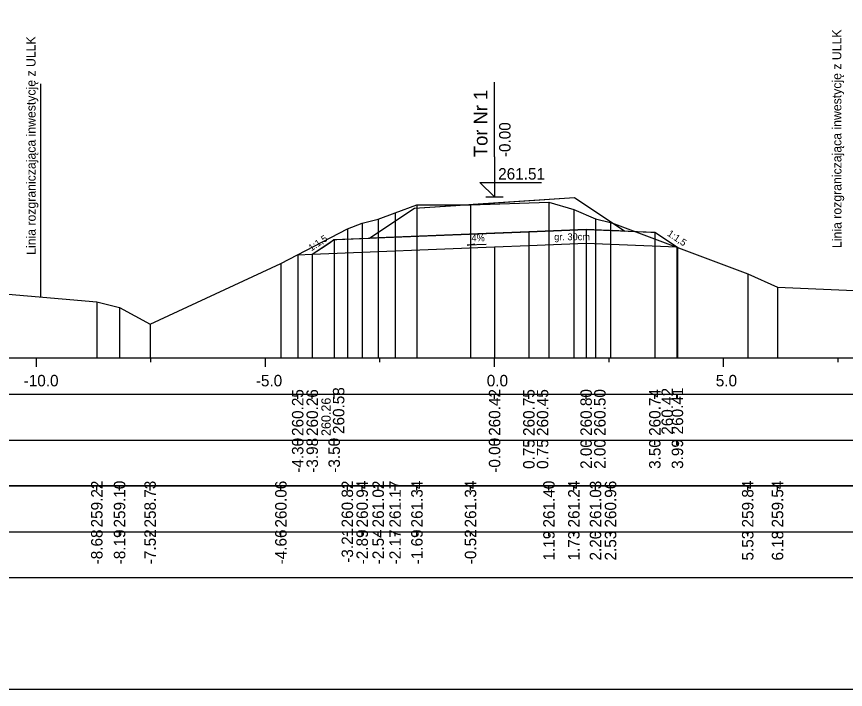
# Model space of a CAD drawing. Extents: x 6516023 to 6560129, y 5513077 to 5529206.
# Drawn here: x 6517187.83 to 6517205.92, y 5513364.27 to 5513378.96 of the extents above; entities that cross this region are included whole.
import ezdxf

# ---------------------------------------------------------------- set-up
doc = ezdxf.new("R2010")
doc.units = 0
for name, color, linetype in [('IR_default', 7, 'Continuous'), ('TOR_PRZEK_P-komponent', 7, 'Continuous'), ('TOR_PRZEK_P-opisy', 7, 'Continuous'), ('TOR_PRZEK_P-tabelka istniejace', 7, 'Continuous'), ('TOR_PRZEK_P-tabelka projektowane', 7, 'Continuous'), ('TOR_PRZEK_P-teren istniejacy', 7, 'Continuous'), ('TOR_PRZEK_P-tory projektowane', 7, 'Continuous'), ('TOR_PRZEK_P-uklad odniesienia', 7, 'Continuous'), ('TOR_PRZEK_P-warstwa ochronna I', 7, 'Continuous'), ('TOR_PRZEK_P-warstwa ochronna II', 7, 'Continuous'), ('TOR_PS_T-granica PKP-projektowana', 7, 'Continuous'), ('TOR_RAMKI-ramka+tabelka 1', 7, 'Continuous')]:
    doc.layers.add(name, color=color, linetype=linetype)

msp = doc.modelspace()

# ---------------------------------------------------------------- linework, layer by layer
at = {"layer": 'IR_default'}
msp.add_lwpolyline([(6517194.284, 5513373.773), (6517194.585, 5513373.973), (6517194.672, 5513374.031), (6517194.757, 5513374.096), (6517194.763, 5513374.092), (6517194.824, 5513374.094), (6517195.533, 5513374.123), (6517196.417, 5513374.712), (6517196.515, 5513374.777), (6517197.419, 5513374.838), (6517197.513, 5513374.844), (6517197.797, 5513374.863), (6517200.008, 5513375.01), (6517201.106, 5513374.278), (6517200.846, 5513374.288), (6517201.679, 5513374.255), (6517201.763, 5513374.252), (6517201.807, 5513374.222), (6517202.242, 5513373.933), (6517202.253, 5513373.925), (6517202.256, 5513373.923)], dxfattribs=at)
at = {"layer": 'TOR_PRZEK_P-komponent'}
msp.add_lwpolyline([(6517196.515, 5513374.777), (6517197.513, 5513374.844), (6517200.008, 5513375.01), (6517201.106, 5513374.278), (6517200.263, 5513374.312), (6517199.013, 5513374.262), (6517198.263, 5513374.232), (6517195.533, 5513374.123)], close=True, dxfattribs=at)
at = {"layer": 'TOR_PRZEK_P-opisy'}
msp.add_lwpolyline([(6517198.083, 5513373.986), (6517197.665, 5513373.967), (6517197.833, 5513373.996)], dxfattribs=at)
at = {"layer": 'TOR_PRZEK_P-tabelka istniejace'}
for p, q in [((6517189.58, 5513368.611), (6517189.58, 5513368.711)), ((6517190.077, 5513368.611), (6517190.077, 5513368.711)), ((6517190.744, 5513368.611), (6517190.744, 5513368.711)), ((6517193.599, 5513368.611), (6517193.599, 5513368.711)), ((6517195.05, 5513368.611), (6517195.05, 5513368.711)), ((6517195.374, 5513368.611), (6517195.374, 5513368.711)), ((6517195.723, 5513368.611), (6517195.723, 5513368.711)), ((6517196.092, 5513368.611), (6517196.092, 5513368.711)), ((6517196.569, 5513368.611), (6517196.569, 5513368.711)), ((6517197.739, 5513368.611), (6517197.739, 5513368.711)), ((6517199.451, 5513368.611), (6517199.451, 5513368.711)), ((6517199.995, 5513368.611), (6517199.995, 5513368.711)), ((6517200.468, 5513368.611), (6517200.468, 5513368.711)), ((6517200.796, 5513368.611), (6517200.796, 5513368.711)), ((6517203.791, 5513368.611), (6517203.791, 5513368.711)), ((6517204.442, 5513368.611), (6517204.442, 5513368.711)), ((6517169.463, 5513367.711), (6517223.263, 5513367.711)), ((6517189.58, 5513367.611), (6517189.58, 5513367.711)), ((6517190.077, 5513367.611), (6517190.077, 5513367.711)), ((6517190.744, 5513367.611), (6517190.744, 5513367.711)), ((6517193.599, 5513367.611), (6517193.599, 5513367.711)), ((6517195.05, 5513367.611), (6517195.05, 5513367.711)), ((6517195.374, 5513367.611), (6517195.374, 5513367.711)), ((6517195.723, 5513367.611), (6517195.723, 5513367.711)), ((6517196.092, 5513367.611), (6517196.092, 5513367.711)), ((6517196.569, 5513367.611), (6517196.569, 5513367.711)), ((6517197.739, 5513367.611), (6517197.739, 5513367.711)), ((6517199.451, 5513367.611), (6517199.451, 5513367.711)), ((6517199.995, 5513367.611), (6517199.995, 5513367.711)), ((6517200.468, 5513367.611), (6517200.468, 5513367.711)), ((6517200.796, 5513367.611), (6517200.796, 5513367.711)), ((6517203.791, 5513367.611), (6517203.791, 5513367.711)), ((6517204.442, 5513367.611), (6517204.442, 5513367.711))]:
    msp.add_line(p, q, dxfattribs=at)
for points in [[(6517196.569, 5513374.85), (6517196.569, 5513371.711), (6517196.569, 5513371.581), (6517196.569, 5513371.511)], [(6517197.739, 5513374.85), (6517197.739, 5513371.711), (6517197.739, 5513371.581), (6517197.739, 5513371.511)], [(6517199.451, 5513374.91), (6517199.451, 5513371.711), (6517199.451, 5513371.581), (6517199.451, 5513371.511)], [(6517196.092, 5513374.677), (6517196.092, 5513371.711), (6517196.092, 5513371.581), (6517196.092, 5513371.511)], [(6517199.995, 5513374.747), (6517199.995, 5513371.711), (6517199.995, 5513371.581), (6517199.995, 5513371.511)], [(6517195.723, 5513374.535), (6517195.723, 5513371.711), (6517195.723, 5513371.581), (6517195.723, 5513371.511)], [(6517200.468, 5513374.545), (6517200.468, 5513371.711), (6517200.468, 5513371.581), (6517200.468, 5513371.511)], [(6517195.05, 5513374.328), (6517195.05, 5513371.711), (6517195.05, 5513371.581), (6517195.05, 5513371.511)], [(6517195.374, 5513374.448), (6517195.374, 5513371.711), (6517195.374, 5513371.581), (6517195.374, 5513371.511)], [(6517200.796, 5513374.467), (6517200.796, 5513371.711), (6517200.796, 5513371.581), (6517200.796, 5513371.511)], [(6517193.599, 5513373.568), (6517193.599, 5513371.711), (6517193.599, 5513371.581), (6517193.599, 5513371.511)], [(6517203.791, 5513373.347), (6517203.791, 5513371.711), (6517203.791, 5513371.581), (6517203.791, 5513371.511)], [(6517204.442, 5513373.055), (6517204.442, 5513371.711), (6517204.442, 5513371.581), (6517204.442, 5513371.511)], [(6517189.58, 5513372.732), (6517189.58, 5513371.711), (6517189.58, 5513371.581), (6517189.58, 5513371.511)], [(6517190.077, 5513372.61), (6517190.077, 5513371.711), (6517190.077, 5513371.581), (6517190.077, 5513371.511)], [(6517190.744, 5513372.241), (6517190.744, 5513371.711), (6517190.744, 5513371.581), (6517190.744, 5513371.511)]]:
    msp.add_lwpolyline(points, dxfattribs=at)
msp.add_lwpolyline([(6517169.463, 5513368.711), (6517169.463, 5513366.711), (6517223.263, 5513366.711), (6517223.263, 5513368.711)], close=True, dxfattribs=at)
at = {"layer": 'TOR_PRZEK_P-tabelka projektowane'}
for p, q in [((6517193.966, 5513370.611), (6517193.966, 5513370.711)), ((6517194.284, 5513370.611), (6517194.284, 5513370.711)), ((6517194.284, 5513370.611), (6517194.284, 5513370.711)), ((6517194.763, 5513370.611), (6517194.763, 5513370.711)), ((6517198.263, 5513370.611), (6517198.263, 5513370.711)), ((6517199.013, 5513370.611), (6517199.013, 5513370.711)), ((6517199.013, 5513370.611), (6517199.013, 5513370.711)), ((6517200.263, 5513370.611), (6517200.263, 5513370.711)), ((6517200.263, 5513370.611), (6517200.263, 5513370.711)), ((6517201.763, 5513370.611), (6517201.763, 5513370.711)), ((6517202.242, 5513370.611), (6517202.242, 5513370.711)), ((6517202.256, 5513370.611), (6517202.256, 5513370.711)), ((6517169.463, 5513369.711), (6517223.263, 5513369.711)), ((6517193.966, 5513369.611), (6517193.966, 5513369.711)), ((6517194.284, 5513369.611), (6517194.284, 5513369.711)), ((6517194.284, 5513369.611), (6517194.284, 5513369.711)), ((6517194.763, 5513369.611), (6517194.763, 5513369.711)), ((6517198.263, 5513369.611), (6517198.263, 5513369.711)), ((6517199.013, 5513369.611), (6517199.013, 5513369.711)), ((6517199.013, 5513369.611), (6517199.013, 5513369.711)), ((6517200.263, 5513369.611), (6517200.263, 5513369.711)), ((6517200.263, 5513369.611), (6517200.263, 5513369.711)), ((6517201.763, 5513369.611), (6517201.763, 5513369.711)), ((6517202.242, 5513369.611), (6517202.242, 5513369.711)), ((6517202.256, 5513369.611), (6517202.256, 5513369.711))]:
    msp.add_line(p, q, dxfattribs=at)
for points in [[(6517200.263, 5513374.312), (6517200.263, 5513371.711), (6517200.263, 5513371.581), (6517200.263, 5513371.511)], [(6517199.013, 5513374.262), (6517199.013, 5513371.711), (6517199.013, 5513371.581), (6517199.013, 5513371.511)], [(6517201.763, 5513374.252), (6517201.763, 5513371.711), (6517201.763, 5513371.581), (6517201.763, 5513371.511)], [(6517194.763, 5513374.092), (6517194.763, 5513371.711), (6517194.763, 5513371.581), (6517194.763, 5513371.511)], [(6517198.263, 5513373.932), (6517198.263, 5513371.711), (6517198.263, 5513371.581), (6517198.263, 5513371.511)], [(6517199.013, 5513373.962), (6517199.013, 5513371.711), (6517199.013, 5513371.581), (6517199.013, 5513371.511)], [(6517200.263, 5513374.012), (6517200.263, 5513371.711), (6517200.263, 5513371.581), (6517200.263, 5513371.511)], [(6517202.242, 5513373.933), (6517202.242, 5513371.711), (6517202.242, 5513371.581), (6517202.242, 5513371.511)], [(6517193.966, 5513373.76), (6517193.966, 5513371.711), (6517193.966, 5513371.581), (6517193.966, 5513371.511)], [(6517194.284, 5513373.773), (6517194.284, 5513371.711), (6517194.284, 5513371.581), (6517194.284, 5513371.511)], [(6517194.284, 5513373.773), (6517194.284, 5513371.711), (6517194.284, 5513371.581), (6517194.284, 5513371.511)], [(6517202.256, 5513373.923), (6517202.256, 5513371.711), (6517202.256, 5513371.581), (6517202.256, 5513371.511)]]:
    msp.add_lwpolyline(points, dxfattribs=at)
msp.add_lwpolyline([(6517169.463, 5513370.711), (6517169.463, 5513368.711), (6517223.263, 5513368.711), (6517223.263, 5513370.711)], close=True, dxfattribs=at)
at = {"layer": 'TOR_PRZEK_P-teren istniejacy'}
msp.add_lwpolyline([(6517187.301, 5513372.926), (6517189.58, 5513372.732), (6517190.077, 5513372.61), (6517190.744, 5513372.241), (6517193.599, 5513373.568), (6517195.05, 5513374.328), (6517195.374, 5513374.448), (6517195.723, 5513374.535), (6517196.092, 5513374.677), (6517196.569, 5513374.85), (6517197.739, 5513374.85), (6517199.451, 5513374.91), (6517199.995, 5513374.747), (6517200.468, 5513374.545), (6517200.796, 5513374.467), (6517200.88, 5513374.439), (6517203.791, 5513373.347), (6517204.442, 5513373.055), (6517208.116, 5513372.889), (6517212.504, 5513372.844), (6517213.008, 5513372.84), (6517214.221, 5513372.832), (6517223.263, 5513372.69)], dxfattribs=at)
at = {"layer": 'TOR_PRZEK_P-tory projektowane'}
for p, q in [((6517198.263, 5513375.899), (6517198.263, 5513377.532)), ((6517198.263, 5513375.899), (6517198.263, 5513375.022)), ((6517198.263, 5513375.022), (6517197.944, 5513375.341)), ((6517197.944, 5513375.341), (6517199.288, 5513375.341)), ((6517198.071, 5513375.022), (6517198.455, 5513375.022))]:
    msp.add_line(p, q, dxfattribs=at)
at = {"layer": 'TOR_PRZEK_P-uklad odniesienia'}
for p, q in [((6517173.263, 5513371.511), (6517223.263, 5513371.511)), ((6517188.263, 5513371.311), (6517188.263, 5513371.511)), ((6517190.763, 5513371.411), (6517190.763, 5513371.511)), ((6517193.263, 5513371.311), (6517193.263, 5513371.511)), ((6517195.763, 5513371.411), (6517195.763, 5513371.511)), ((6517198.263, 5513371.311), (6517198.263, 5513371.511)), ((6517200.763, 5513371.411), (6517200.763, 5513371.511)), ((6517203.263, 5513371.311), (6517203.263, 5513371.511)), ((6517205.763, 5513371.411), (6517205.763, 5513371.511))]:
    msp.add_line(p, q, dxfattribs=at)
at = {"layer": 'TOR_PRZEK_P-warstwa ochronna I'}
msp.add_lwpolyline([(6517194.284, 5513373.773), (6517198.263, 5513373.932), (6517199.013, 5513373.962), (6517200.263, 5513374.012), (6517202.242, 5513373.933)], dxfattribs=at)
at = {"layer": 'TOR_PRZEK_P-warstwa ochronna II'}
msp.add_lwpolyline([(6517193.966, 5513373.76), (6517194.284, 5513373.773), (6517194.763, 5513374.092), (6517199.013, 5513374.262), (6517200.263, 5513374.312), (6517201.763, 5513374.252), (6517202.256, 5513373.923)], dxfattribs=at)
at = {"layer": 'TOR_PS_T-granica PKP-projektowana'}
msp.add_line((6517188.356, 5513372.836), (6517188.356, 5513377.494), dxfattribs=at)
at = {"layer": 'TOR_RAMKI-ramka+tabelka 1'}
msp.add_lwpolyline([(6517109.813, 5513392.767), (6517357.313, 5513392.767), (6517357.313, 5513364.267), (6517109.813, 5513364.267)], close=True, dxfattribs=at)

# ---------------------------------------------------------------- texts
at = {"layer": 'TOR_PRZEK_P-opisy'}
for s, rotation, p in [('1:1,5', 34.0701, (6517194.264, 5513373.831)), ('4%', 0.1515, (6517197.76, 5513374.052)), ('1:1,5', 325.9299, (6517202.022, 5513374.189))]:
    msp.add_text(s, height=0.15, rotation=rotation, dxfattribs=at).set_placement(p)
at = {"layer": 'TOR_PRZEK_P-tabelka istniejace'}
for s, p in [('259.22', (6517189.705, 5513367.805)), ('259.10', (6517190.202, 5513367.803)), ('258.73', (6517190.869, 5513367.803)), ('260.06', (6517193.724, 5513367.802)), ('260.82', (6517195.175, 5513367.805)), ('260.94', (6517195.499, 5513367.804)), ('261.02', (6517195.848, 5513367.805)), ('261.17', (6517196.217, 5513367.803)), ('261.34', (6517196.694, 5513367.804)), ('261.34', (6517197.864, 5513367.804)), ('261.40', (6517199.576, 5513367.803)), ('261.24', (6517200.12, 5513367.804)), ('261.03', (6517200.593, 5513367.803)), ('260.96', (6517200.921, 5513367.802)), ('259.84', (6517203.916, 5513367.804)), ('259.54', (6517204.567, 5513367.804)), ('-3.21', (6517195.175, 5513367.033)), ('-8.68', (6517189.705, 5513366.998)), ('-8.19', (6517190.202, 5513366.999)), ('-7.52', (6517190.869, 5513367.001)), ('-4.66', (6517193.724, 5513366.998)), ('-2.89', (6517195.499, 5513366.999)), ('-2.54', (6517195.848, 5513367)), ('-2.17', (6517196.217, 5513366.999)), ('-1.69', (6517196.694, 5513366.999)), ('-0.52', (6517197.864, 5513367.001)), ('1.19', (6517199.576, 5513367.083)), ('1.73', (6517200.12, 5513367.082)), ('2.20', (6517200.593, 5513367.083)), ('2.53', (6517200.921, 5513367.082)), ('5.53', (6517203.916, 5513367.082)), ('6.18', (6517204.567, 5513367.082))]:
    msp.add_text(s, height=0.25, rotation=90, dxfattribs=at).set_placement(p)
at = {"layer": 'TOR_PRZEK_P-tabelka projektowane'}
for s, height, p in [('260.58', 0.25, (6517194.985, 5513369.845)), ('260.25', 0.25, (6517194.091, 5513369.802)), ('260.26', 0.25, (6517194.409, 5513369.802)), ('260.42', 0.25, (6517198.39, 5513369.805)), ('260.75', 0.25, (6517199.138, 5513369.802)), ('260.45', 0.25, (6517199.438, 5513369.802)), ('260.80', 0.25, (6517200.388, 5513369.803)), ('260.50', 0.25, (6517200.688, 5513369.803)), ('260.74', 0.25, (6517201.888, 5513369.804)), ('260.42', 0.25, (6517202.16, 5513369.829)), ('260.41', 0.25, (6517202.381, 5513369.837)), ('260.26', 0.2045, (6517194.687, 5513369.802)), ('-4.30', 0.25, (6517194.091, 5513368.999)), ('-3.98', 0.25, (6517194.409, 5513368.998)), ('-3.50', 0.25, (6517194.888, 5513368.999)), ('-0.00', 0.25, (6517198.39, 5513368.999)), ('0.75', 0.25, (6517199.138, 5513369.082)), ('0.75', 0.25, (6517199.438, 5513369.082)), ('2.00', 0.25, (6517200.388, 5513369.083)), ('2.00', 0.25, (6517200.688, 5513369.083)), ('3.50', 0.25, (6517201.888, 5513369.083)), ('3.99', 0.25, (6517202.381, 5513369.083))]:
    msp.add_text(s, height=height, rotation=90, dxfattribs=at).set_placement(p)
at = {"layer": 'TOR_PRZEK_P-tory projektowane'}
for s, height, p in [('Tor Nr 1', 0.3, (6517198.109, 5513375.893)), ('-0.00', 0.25, (6517198.613, 5513375.892))]:
    msp.add_text(s, height=height, rotation=90, dxfattribs=at).set_placement(p)
msp.add_text('261.51', height=0.25, dxfattribs=at).set_placement((6517198.343, 5513375.402))
at = {"layer": 'TOR_PRZEK_P-uklad odniesienia'}
for s, p in [('-10.0', (6517187.983, 5513370.886)), ('-5.0', (6517193.052, 5513370.886)), ('0.0', (6517198.094, 5513370.886)), ('5.0', (6517203.094, 5513370.886))]:
    msp.add_text(s, height=0.25, dxfattribs=at).set_placement(p)
at = {"layer": 'TOR_PRZEK_P-warstwa ochronna I'}
msp.add_text('gr. 30cm', height=0.15, dxfattribs=at).set_placement((6517199.566, 5513374.078))
at = {"layer": 'TOR_PS_T-granica PKP-projektowana'}
for p in [(6517205.839, 5513373.908), (6517188.246, 5513373.758)]:
    msp.add_text('Linia rozgraniczająca inwestycję z ULLK', height=0.2, rotation=90.0511, dxfattribs=at).set_placement(p)

doc.saveas('drawing.dxf')
